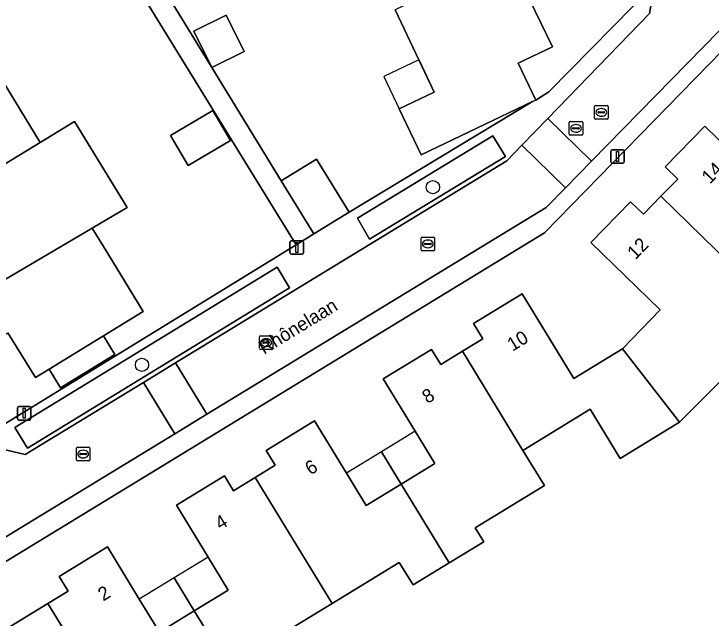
# Model space of a CAD drawing. Extents: x 157767 to 159172, y 387839 to 389425.
# Drawn here: x 158340.7 to 158392.1, y 388607.7 to 388652.2 of the extents above; entities that cross this region are included whole.
import ezdxf

# ---------------------------------------------------------------- set-up
doc = ezdxf.new("R2010")
doc.units = 0
for name, color, linetype in [('IMGEO_Boom', 7, 'Continuous'), ('IMGEO_Erf', 7, 'Continuous'), ('IMGEO_Kolk', 7, 'Continuous'), ('IMGEO_Lichtmast', 7, 'Continuous'), ('IMGEO_Muur', 7, 'Continuous'), ('IMGEO_Openbare_ruimte_label', 7, 'Continuous'), ('IMGEO_Pand', 7, 'Continuous'), ('IMGEO_Pand_nummerreeks', 7, 'Continuous'), ('IMGEO_Pand_overbouw', 7, 'Continuous'), ('IMGEO_Parkeervlak_open', 7, 'Continuous'), ('IMGEO_Rijbaan_lokaal_open', 7, 'Continuous'), ('IMGEO_Rioolput', 7, 'Continuous'), ('IMGEO_Voetpad_open', 7, 'Continuous')]:
    doc.layers.add(name, color=color, linetype=linetype)

msp = doc.modelspace()

# ---------------------------------------------------------------- linework, layer by layer
at = {"layer": 'IMGEO_Boom'}
for centre in [(158371.595, 388639.438), (158350.145, 388626.333)]:
    msp.add_circle(centre, 0.489, dxfattribs=at)
at = {"layer": 'IMGEO_Erf'}
for points in [[(158369.443, 388680.876), (158366.264, 388679.359), (158367.849, 388676.039), (158369.444, 388672.698), (158372.617, 388674.212), (158374.132, 388671.037), (158375.636, 388667.887), (158372.465, 388666.374), (158374.06, 388663.031), (158375.652, 388659.695), (158378.831, 388661.212), (158380.332, 388658.067), (158381.855, 388654.875), (158378.699, 388653.368), (158380.404, 388649.796), (158377.869, 388648.586), (158379.17, 388645.861), (158380.15, 388646.482), (158387.934, 388654.408), (158352.165, 388729.307)], [(158351.779, 388654.031), (158355.297, 388648.272), (158360.406, 388639.917), (158363.022, 388641.516), (158365.423, 388637.588), (158378.945, 388645.754), (158370.732, 388641.833), (158369.112, 388645.226), (158371.697, 388646.46), (158370.603, 388648.753), (158370.562, 388648.839), (158368.808, 388652.514)], [(158337.777, 388620.598), (158361.504, 388635.188), (158350.485, 388653.107)], [(158420.633, 388626.13), (158415.384, 388627.497), (158405.142, 388637.528), (158392.922, 388649.498), (158379.814, 388636.077), (158333.283, 388607.687)], [(158338.876, 388648.882), (158342.628, 388642.738), (158345.179, 388644.293), (158349.059, 388637.938), (158346.484, 388636.423), (158347.632, 388634.543), (158350.238, 388630.275), (158347.302, 388628.475), (158348.142, 388627.104), (158344.144, 388624.652), (158343.304, 388626.022), (158342.297, 388625.405), (158340.265, 388628.687)], [(158338.033, 388605.575), (158343.201, 388608.727), (158344.699, 388609.641), (158344.034, 388610.732), (158347.597, 388612.906), (158349.95, 388609.048), (158351.431, 388606.62), (158354.003, 388608.189), (158356.508, 388609.716), (158355.027, 388612.144), (158352.681, 388615.989), (158356.219, 388618.147), (158356.892, 388617.045), (158358.489, 388618.019), (158359.974, 388618.925), (158359.301, 388620.029), (158362.876, 388622.209), (158365.23, 388618.351), (158366.68, 388615.973), (158369.256, 388617.544), (158371.734, 388619.056), (158370.284, 388621.434), (158367.928, 388625.296), (158371.493, 388627.471), (158372.175, 388626.353), (158373.782, 388627.333), (158375.279, 388628.246), (158374.583, 388629.387), (158378.169, 388631.574), (158381.98, 388625.326), (158385.564, 388627.528), (158388.349, 388630.388), (158383.23, 388635.361), (158386.152, 388638.37), (158387.11, 388637.439), (158388.401, 388638.768), (158389.64, 388640.043), (158388.717, 388640.94), (158391.635, 388643.944), (158394.54, 388641.123)], [(158393.347, 388625.666), (158389.776, 388622.108), (158385.404, 388619.425), (158383.188, 388623.059), (158378.221, 388620.029), (158379.822, 388617.429), (158374.706, 388614.31), (158375.338, 388613.274), (158372.792, 388611.721), (158370.132, 388610.099), (158369.116, 388611.764), (158364.168, 388608.745), (158359.089, 388605.647)]]:
    msp.add_lwpolyline(points, dxfattribs=at)
for points in [[(158355.297, 388648.272), (158353.98, 388650.947), (158356.362, 388652.12), (158357.679, 388649.444)], [(158356.672, 388642.871), (158353.556, 388641.038), (158352.249, 388643.26), (158355.365, 388645.093)]]:
    msp.add_lwpolyline(points, close=True, dxfattribs=at)
at = {"layer": 'IMGEO_Kolk'}
for p, q in [((158383.507, 388644.53), (158383.507, 388645.382)), ((158383.582, 388645.456), (158384.434, 388645.456)), ((158383.995, 388645.236), (158384.02, 388645.236)), ((158384.508, 388645.382), (158384.508, 388644.53)), ((158383.766, 388644.95), (158383.766, 388644.962)), ((158384.204, 388644.913), (158383.806, 388644.913)), ((158383.809, 388644.999), (158384.207, 388644.999)), ((158384.018, 388644.676), (158383.993, 388644.676)), ((158384.25, 388644.962), (158384.25, 388644.95)), ((158384.434, 388644.456), (158383.582, 388644.456)), ((158370.721, 388634.828), (158370.721, 388635.68)), ((158370.796, 388635.754), (158371.648, 388635.754)), ((158371.209, 388635.534), (158371.234, 388635.534)), ((158371.722, 388635.68), (158371.722, 388634.828)), ((158370.98, 388635.248), (158370.98, 388635.26)), ((158371.418, 388635.211), (158371.02, 388635.211)), ((158371.023, 388635.297), (158371.421, 388635.297)), ((158371.232, 388634.974), (158371.207, 388634.974)), ((158371.464, 388635.26), (158371.464, 388635.248)), ((158371.648, 388634.754), (158370.796, 388634.754)), ((158358.8, 388627.554), (158358.8, 388628.406)), ((158358.875, 388628.48), (158359.727, 388628.48)), ((158359.288, 388628.26), (158359.313, 388628.26)), ((158359.801, 388628.406), (158359.801, 388627.554)), ((158359.059, 388627.974), (158359.059, 388627.986)), ((158359.497, 388627.937), (158359.099, 388627.937)), ((158359.102, 388628.023), (158359.5, 388628.023)), ((158359.311, 388627.7), (158359.286, 388627.7)), ((158359.543, 388627.986), (158359.543, 388627.974)), ((158359.727, 388627.48), (158358.875, 388627.48)), ((158345.311, 388619.332), (158345.311, 388620.184)), ((158345.386, 388620.258), (158346.238, 388620.258)), ((158345.799, 388620.038), (158345.824, 388620.038)), ((158346.312, 388620.184), (158346.312, 388619.332)), ((158345.57, 388619.752), (158345.57, 388619.764)), ((158346.008, 388619.715), (158345.61, 388619.715)), ((158345.613, 388619.801), (158346.011, 388619.801)), ((158345.822, 388619.478), (158345.797, 388619.478)), ((158346.054, 388619.764), (158346.054, 388619.752)), ((158346.238, 388619.258), (158345.386, 388619.258))]:
    msp.add_line(p, q, dxfattribs=at)
for points in [[(158383.507, 388644.53), (158383.507, 388645.382)], [(158383.582, 388645.456), (158384.434, 388645.456)], [(158384.508, 388645.382), (158384.508, 388644.53)], [(158384.434, 388644.456), (158383.582, 388644.456)], [(158370.721, 388634.828), (158370.721, 388635.68)], [(158370.796, 388635.754), (158371.648, 388635.754)], [(158371.722, 388635.68), (158371.722, 388634.828)], [(158371.648, 388634.754), (158370.796, 388634.754)], [(158358.8, 388627.554), (158358.8, 388628.406)], [(158358.875, 388628.48), (158359.727, 388628.48)], [(158359.801, 388628.406), (158359.801, 388627.554)], [(158359.727, 388627.48), (158358.875, 388627.48)], [(158345.311, 388619.332), (158345.311, 388620.184)], [(158345.386, 388620.258), (158346.238, 388620.258)], [(158346.312, 388620.184), (158346.312, 388619.332)], [(158346.238, 388619.258), (158345.386, 388619.258)]]:
    msp.add_lwpolyline(points, dxfattribs=at)
for centre, radius, start, end in [((158383.584, 388645.38), 0.0765, 91.552, 178.448), ((158383.584, 388645.38), 0.0765, 91.552, 178.448), ((158384.432, 388645.38), 0.0765, 1.552, 88.448), ((158384.432, 388645.38), 0.0765, 1.552, 88.448), ((158383.806, 388644.959), 0.0403, 85.8775, 175.7526), ((158383.803, 388644.949), 0.0366, 178.938, 274.7102), ((158384.207, 388644.956), 0.043, 264.8664, 352.4533), ((158384.211, 388644.961), 0.0386, 1.7309, 96.639), ((158383.584, 388644.532), 0.0765, 181.552, 268.448), ((158383.584, 388644.532), 0.0765, 181.552, 268.448), ((158384.432, 388644.532), 0.0765, 271.552, 358.448), ((158384.432, 388644.532), 0.0765, 271.552, 358.448), ((158370.798, 388635.678), 0.0765, 91.552, 178.448), ((158370.798, 388635.678), 0.0765, 91.552, 178.448), ((158371.646, 388635.678), 0.0765, 1.552, 88.448), ((158371.646, 388635.678), 0.0765, 1.552, 88.448), ((158371.02, 388635.257), 0.0403, 85.8775, 175.7526), ((158371.017, 388635.247), 0.0366, 178.938, 274.7102), ((158371.421, 388635.254), 0.043, 264.8664, 352.4533), ((158371.425, 388635.259), 0.0386, 1.7309, 96.639), ((158370.798, 388634.83), 0.0765, 181.552, 268.448), ((158370.798, 388634.83), 0.0765, 181.552, 268.448), ((158371.646, 388634.83), 0.0765, 271.552, 358.448), ((158371.646, 388634.83), 0.0765, 271.552, 358.448), ((158358.877, 388628.404), 0.0765, 91.552, 178.448), ((158358.877, 388628.404), 0.0765, 91.552, 178.448), ((158359.725, 388628.404), 0.0765, 1.552, 88.448), ((158359.725, 388628.404), 0.0765, 1.552, 88.448), ((158359.099, 388627.983), 0.0403, 85.8775, 175.7526), ((158359.096, 388627.973), 0.0366, 178.938, 274.7102), ((158359.5, 388627.98), 0.043, 264.8664, 352.4533), ((158359.504, 388627.985), 0.0386, 1.7309, 96.639), ((158358.877, 388627.556), 0.0765, 181.552, 268.448), ((158358.877, 388627.556), 0.0765, 181.552, 268.448), ((158359.725, 388627.556), 0.0765, 271.552, 358.448), ((158359.725, 388627.556), 0.0765, 271.552, 358.448), ((158345.388, 388620.182), 0.0765, 91.552, 178.448), ((158345.388, 388620.182), 0.0765, 91.552, 178.448), ((158346.236, 388620.182), 0.0765, 1.552, 88.448), ((158346.236, 388620.182), 0.0765, 1.552, 88.448), ((158345.61, 388619.761), 0.0403, 85.8775, 175.7526), ((158345.607, 388619.751), 0.0366, 178.938, 274.7102), ((158346.011, 388619.758), 0.043, 264.8664, 352.4533), ((158346.015, 388619.763), 0.0386, 1.7309, 96.639), ((158345.388, 388619.334), 0.0765, 181.552, 268.448), ((158345.388, 388619.334), 0.0765, 181.552, 268.448), ((158346.236, 388619.334), 0.0765, 271.552, 358.448), ((158346.236, 388619.334), 0.0765, 271.552, 358.448)]:
    msp.add_arc(centre, radius, start, end, dxfattribs=at)
for centre, major_axis, ratio, start_param, end_param in [((158383.994, 388644.956), (-0.387, 0.002), 0.722429, 4.712389, 7.853982), ((158384.019, 388644.956), (-0.39, 0.002), 0.717154, 1.570796, 4.712389), ((158371.208, 388635.254), (-0.387, 0.002), 0.722429, 4.712389, 7.853982), ((158371.233, 388635.254), (-0.39, 0.002), 0.717154, 1.570796, 4.712389), ((158359.287, 388627.98), (-0.387, 0.002), 0.722429, 4.712389, 7.853982), ((158359.312, 388627.98), (-0.39, 0.002), 0.717154, 1.570796, 4.712389), ((158345.798, 388619.758), (-0.387, 0.002), 0.722429, 4.712389, 7.853982), ((158345.823, 388619.758), (-0.39, 0.002), 0.717154, 1.570796, 4.712389)]:
    msp.add_ellipse(centre, major_axis=major_axis, ratio=ratio, start_param=start_param, end_param=end_param, dxfattribs=at)
at = {"layer": 'IMGEO_Lichtmast'}
for p, q in [((158384.71, 388641.301), (158384.71, 388642.101)), ((158384.71, 388642.101), (158384.71, 388641.301)), ((158384.81, 388642.201), (158385.6, 388642.201)), ((158385.6, 388642.201), (158384.81, 388642.201)), ((158385.7, 388642.101), (158385.7, 388641.301)), ((158385.7, 388641.301), (158385.7, 388642.101)), ((158385.6, 388641.201), (158384.81, 388641.201)), ((158384.81, 388641.201), (158385.6, 388641.201)), ((158361.056, 388634.588), (158361.056, 388635.388)), ((158361.056, 388635.388), (158361.056, 388634.588)), ((158361.156, 388635.488), (158361.946, 388635.488)), ((158361.946, 388635.488), (158361.156, 388635.488)), ((158362.046, 388635.388), (158362.046, 388634.588)), ((158362.046, 388634.588), (158362.046, 388635.388)), ((158361.946, 388634.488), (158361.156, 388634.488)), ((158361.156, 388634.488), (158361.946, 388634.488)), ((158340.971, 388622.366), (158340.971, 388623.166)), ((158340.971, 388623.166), (158340.971, 388622.366)), ((158341.071, 388623.266), (158341.861, 388623.266)), ((158341.861, 388623.266), (158341.071, 388623.266)), ((158341.961, 388623.166), (158341.961, 388622.366)), ((158341.961, 388622.366), (158341.961, 388623.166)), ((158341.861, 388622.266), (158341.071, 388622.266)), ((158341.071, 388622.266), (158341.861, 388622.266))]:
    msp.add_line(p, q, dxfattribs=at)
for points in [[(158385.13, 388642.076), (158385.28, 388642.076), (158385.28, 388641.326), (158385.13, 388641.326), (158385.13, 388642.076)], [(158361.476, 388635.363), (158361.626, 388635.363), (158361.626, 388634.613), (158361.476, 388634.613), (158361.476, 388635.363)], [(158341.391, 388623.141), (158341.541, 388623.141), (158341.541, 388622.391), (158341.391, 388622.391), (158341.391, 388623.141)]]:
    msp.add_lwpolyline(points, dxfattribs=at)
for centre, start, end in [((158384.81, 388642.101), 90, 180), ((158384.81, 388642.101), 90, 180), ((158385.6, 388642.101), 0, 90), ((158385.6, 388642.101), 360, 90), ((158384.81, 388641.301), 180, 270), ((158384.81, 388641.301), 180, 270), ((158385.6, 388641.301), 270, 0), ((158385.6, 388641.301), 270, 0), ((158361.156, 388635.388), 90, 180), ((158361.156, 388635.388), 90, 180), ((158361.946, 388635.388), 0, 90), ((158361.946, 388635.388), 360, 90), ((158361.156, 388634.588), 180, 270), ((158361.156, 388634.588), 180, 270), ((158361.946, 388634.588), 270, 0), ((158361.946, 388634.588), 270, 0), ((158341.071, 388623.166), 90, 180), ((158341.071, 388623.166), 90, 180), ((158341.861, 388623.166), 0, 90), ((158341.861, 388623.166), 360, 90), ((158341.071, 388622.366), 180, 270), ((158341.071, 388622.366), 180, 270), ((158341.861, 388622.366), 270, 0), ((158341.861, 388622.366), 270, 0)]:
    msp.add_arc(centre, 0.1, start, end, dxfattribs=at)
at = {"layer": 'IMGEO_Muur'}
msp.add_lwpolyline([(158365.423, 388637.588), (158378.945, 388645.754)], dxfattribs=at)
at = {"layer": 'IMGEO_Pand'}
for points in [[(158380.404, 388649.796), (158378.699, 388653.368), (158381.855, 388654.875), (158380.332, 388658.067), (158368.808, 388652.514), (158370.562, 388648.839), (158370.603, 388648.753), (158371.697, 388646.46), (158369.112, 388645.226), (158370.732, 388641.833), (158378.945, 388645.754), (158379.17, 388645.861), (158377.869, 388648.586)], [(158353.98, 388650.947), (158355.297, 388648.272), (158357.679, 388649.444), (158356.362, 388652.12)], [(158338.876, 388648.882), (158327.937, 388642.191), (158329.775, 388639.17), (158332.71, 388640.961), (158334.615, 388637.852), (158342.628, 388642.738)], [(158352.249, 388643.26), (158353.556, 388641.038), (158356.672, 388642.871), (158355.365, 388645.093)], [(158346.484, 388636.423), (158349.059, 388637.938), (158345.179, 388644.293), (158342.628, 388642.738), (158334.615, 388637.852), (158336.539, 388634.714), (158333.61, 388632.912), (158335.436, 388629.923)], [(158397.745, 388644.422), (158394.54, 388641.123), (158391.635, 388643.944), (158388.717, 388640.94), (158389.64, 388640.043), (158388.401, 388638.768), (158394.543, 388632.767), (158397.609, 388629.772), (158399.493, 388631.712), (158400.373, 388632.618), (158403.856, 388636.204), (158404.997, 388637.379)], [(158362.807, 388635.989), (158365.423, 388637.588), (158363.022, 388641.516), (158360.406, 388639.917)], [(158394.543, 388632.767), (158388.401, 388638.768), (158387.11, 388637.439), (158386.152, 388638.37), (158383.23, 388635.361), (158388.349, 388630.388), (158385.564, 388627.528), (158389.776, 388622.108), (158393.347, 388625.666), (158397.609, 388629.772)], [(158347.632, 388634.543), (158346.484, 388636.423), (158335.436, 388629.923), (158337.277, 388626.909), (158340.265, 388628.687), (158342.297, 388625.405), (158343.304, 388626.022), (158347.302, 388628.475), (158350.238, 388630.275)], [(158373.782, 388627.333), (158378.221, 388620.029), (158383.188, 388623.059), (158385.404, 388619.425), (158389.776, 388622.108), (158385.564, 388627.528), (158381.98, 388625.326), (158378.169, 388631.574), (158374.583, 388629.387), (158375.279, 388628.246)], [(158347.302, 388628.475), (158343.304, 388626.022), (158344.144, 388624.652), (158348.142, 388627.104)], [(158372.792, 388611.721), (158375.338, 388613.274), (158374.706, 388614.31), (158379.822, 388617.429), (158378.221, 388620.029), (158373.782, 388627.333), (158372.175, 388626.353), (158371.493, 388627.471), (158367.928, 388625.296), (158370.284, 388621.434), (158371.734, 388619.056), (158369.256, 388617.544)], [(158358.489, 388618.019), (158364.168, 388608.745), (158369.116, 388611.764), (158370.132, 388610.099), (158372.792, 388611.721), (158369.256, 388617.544), (158366.68, 388615.973), (158365.23, 388618.351), (158362.876, 388622.209), (158359.301, 388620.029), (158359.974, 388618.925)], [(158358.489, 388618.019), (158356.892, 388617.045), (158356.219, 388618.147), (158352.681, 388615.989), (158355.027, 388612.144), (158356.508, 388609.716), (158354.003, 388608.189), (158357.546, 388602.414), (158360.108, 388603.977), (158359.089, 388605.647), (158364.168, 388608.745)], [(158343.201, 388608.727), (158347.668, 388601.437), (158348.417, 388600.208), (158348.78, 388600.43), (158352.321, 388599.956), (158354.541, 388601.309), (158354.864, 388600.779), (158355.633, 388599.518), (158358.315, 388601.153), (158357.546, 388602.414), (158354.003, 388608.189), (158351.431, 388606.62), (158349.95, 388609.048), (158347.597, 388612.906), (158344.034, 388610.732), (158344.699, 388609.641)], [(158343.201, 388608.727), (158338.033, 388605.575), (158340.298, 388601.862), (158341.875, 388599.277), (158339.359, 388597.743), (158342.902, 388591.935), (158347.171, 388594.539), (158347.66, 388594.837), (158344.729, 388599.644), (158347.668, 388601.437)]]:
    msp.add_lwpolyline(points, close=True, dxfattribs=at)
at = {"layer": 'IMGEO_Pand_overbouw'}
for points in [[(158370.562, 388648.839), (158367.976, 388647.606), (158369.112, 388645.226), (158371.697, 388646.46)], [(158370.284, 388621.434), (158367.805, 388619.922), (158369.256, 388617.544), (158371.734, 388619.056)], [(158365.23, 388618.351), (158366.68, 388615.973), (158369.256, 388617.544), (158367.805, 388619.922)], [(158354.003, 388608.189), (158356.508, 388609.716), (158355.027, 388612.144), (158352.523, 388610.617)], [(158354.003, 388608.189), (158352.523, 388610.617), (158349.95, 388609.048), (158351.431, 388606.62)]]:
    msp.add_lwpolyline(points, close=True, dxfattribs=at)
at = {"layer": 'IMGEO_Parkeervlak_open'}
for points in [[(158366.925, 388635.617), (158376.937, 388641.709), (158376.019, 388643.239), (158366.024, 388637.149)], [(158341.708, 388620.183), (158361.023, 388632.016), (158360.107, 388633.551), (158340.782, 388621.718)]]:
    msp.add_lwpolyline(points, close=True, dxfattribs=at)
at = {"layer": 'IMGEO_Rijbaan_lokaal_open'}
for points in [[(158380.071, 388644.513), (158383.291, 388641.367), (158395.059, 388653.415), (158381.461, 388681.848), (158377.449, 388679.935), (158388.426, 388656.92), (158387.934, 388654.408), (158387.554, 388652.238)], [(158380.071, 388644.513), (158378.158, 388642.539), (158381.37, 388639.4), (158383.291, 388641.367)], [(158354.931, 388622.695), (158379.939, 388637.936), (158381.37, 388639.4), (158378.158, 388642.539), (158377.041, 388641.386), (158352.621, 388626.487)], [(158352.566, 388621.254), (158354.931, 388622.695), (158352.621, 388626.487), (158350.257, 388625.044)], [(158352.566, 388621.254), (158350.257, 388625.044), (158341.539, 388619.725), (158337.777, 388620.598), (158334.165, 388621.436), (158333.305, 388622.841), (158329.505, 388620.448), (158326.768, 388618.755), (158332.678, 388609.134), (158341.68, 388614.62)]]:
    msp.add_lwpolyline(points, close=True, dxfattribs=at)
at = {"layer": 'IMGEO_Rioolput'}
for p, q in [((158381.637, 388643.354), (158381.637, 388644.206)), ((158381.712, 388644.28), (158382.564, 388644.28)), ((158382.638, 388644.206), (158382.638, 388643.354)), ((158381.896, 388643.774), (158381.896, 388643.786)), ((158382.334, 388643.737), (158381.936, 388643.737)), ((158381.939, 388643.823), (158382.337, 388643.823)), ((158382.125, 388644.06), (158382.15, 388644.06)), ((158382.38, 388643.786), (158382.38, 388643.774)), ((158382.564, 388643.28), (158381.712, 388643.28)), ((158382.148, 388643.5), (158382.123, 388643.5))]:
    msp.add_line(p, q, dxfattribs=at)
for points in [[(158381.637, 388643.354), (158381.637, 388644.206)], [(158381.712, 388644.28), (158382.564, 388644.28)], [(158382.638, 388644.206), (158382.638, 388643.354)], [(158382.564, 388643.28), (158381.712, 388643.28)]]:
    msp.add_lwpolyline(points, dxfattribs=at)
for centre, radius, start, end in [((158381.714, 388644.204), 0.0765, 91.552, 178.448), ((158381.714, 388644.204), 0.0765, 91.552, 178.448), ((158382.562, 388644.204), 0.0765, 1.552, 88.448), ((158382.562, 388644.204), 0.0765, 1.552, 88.448), ((158381.936, 388643.783), 0.0403, 85.8775, 175.7526), ((158381.933, 388643.773), 0.0366, 178.938, 274.7102), ((158382.337, 388643.78), 0.043, 264.8664, 352.4533), ((158382.341, 388643.785), 0.0386, 1.7309, 96.639), ((158381.714, 388643.356), 0.0765, 181.552, 268.448), ((158381.714, 388643.356), 0.0765, 181.552, 268.448), ((158382.562, 388643.356), 0.0765, 271.552, 358.448), ((158382.562, 388643.356), 0.0765, 271.552, 358.448)]:
    msp.add_arc(centre, radius, start, end, dxfattribs=at)
for centre, major_axis, ratio, start_param, end_param in [((158382.124, 388643.78), (-0.387, 0.002), 0.722429, 4.712389, 7.853982), ((158382.149, 388643.78), (-0.39, 0.002), 0.717154, 1.570796, 4.712389)]:
    msp.add_ellipse(centre, major_axis=major_axis, ratio=ratio, start_param=start_param, end_param=end_param, dxfattribs=at)
at = {"layer": 'IMGEO_Voetpad_open'}
for points in [[(158343.322, 388673.654), (158341.102, 388678.806), (158339.675, 388678.191), (158342.343, 388672), (158345.429, 388664.839), (158345.52, 388664.88), (158347.251, 388661.008), (158347.291, 388660.888), (158349.267, 388656.47), (158349.073, 388656.383), (158350.485, 388653.107), (158361.504, 388635.188), (158362.807, 388635.989), (158360.406, 388639.917), (158355.297, 388648.272), (158351.779, 388654.031), (158347.706, 388663.482)], [(158377.041, 388641.386), (158378.158, 388642.539), (158380.071, 388644.513), (158387.554, 388652.238), (158387.934, 388654.408), (158380.15, 388646.482), (158379.17, 388645.861), (158378.945, 388645.754), (158365.423, 388637.588), (158362.807, 388635.989), (158361.504, 388635.188), (158337.777, 388620.598), (158341.539, 388619.725), (158350.257, 388625.044), (158352.621, 388626.487)], [(158379.814, 388636.077), (158392.922, 388649.498), (158395.027, 388651.73), (158395.606, 388652.316), (158395.059, 388653.415), (158383.291, 388641.367), (158381.37, 388639.4), (158379.939, 388637.936), (158354.931, 388622.695), (158352.566, 388621.254), (158341.68, 388614.62), (158332.678, 388609.134), (158333.283, 388607.687)], [(158366.024, 388637.149), (158376.019, 388643.239), (158376.937, 388641.709), (158366.925, 388635.617)], [(158361.023, 388632.016), (158341.708, 388620.183), (158340.782, 388621.718), (158360.107, 388633.551)]]:
    msp.add_lwpolyline(points, close=True, dxfattribs=at)

# ---------------------------------------------------------------- texts
at = {"layer": 'IMGEO_Openbare_ruimte_label'}
msp.add_text('Rhônelaan', height=1, rotation=31.3861, dxfattribs=at).set_placement((158359.145, 388627.066))
at = {"layer": 'IMGEO_Pand_nummerreeks'}
for s, rotation, p in [('14', 45.8309, (158392.016, 388639.629)), ('12', 45.8424, (158386.529, 388634.05)), ('10', 31.3778, (158377.459, 388627.299)), ('8', 31.3873, (158371.187, 388623.442)), ('6', 31.3744, (158362.561, 388618.175)), ('4', 31.3811, (158355.923, 388614.124)), ('2', 31.3899, (158347.287, 388608.874))]:
    msp.add_text(s, height=1, rotation=rotation, dxfattribs=at).set_placement(p)

doc.saveas('drawing.dxf')
